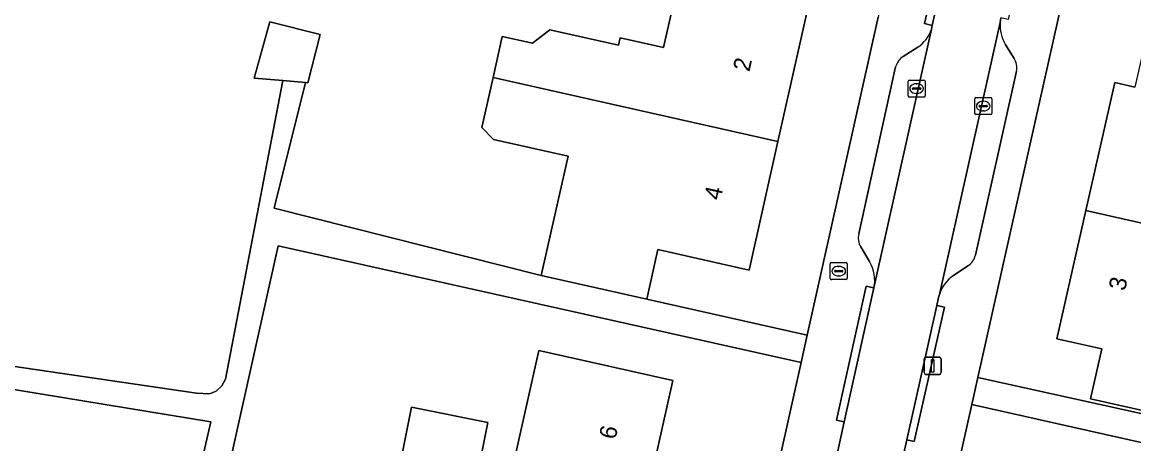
# Model space of a CAD drawing. Extents: x 163683 to 164494, y 382709 to 383872.
# Drawn here: x 163885 to 163950.2, y 383561.6 to 383586.3 of the extents above; entities that cross this region are included whole.
import ezdxf

# ---------------------------------------------------------------- set-up
doc = ezdxf.new("R2010")
doc.units = 0
for name, color, linetype in [('IMGEO_Brandkraan', 7, 'Continuous'), ('IMGEO_Erf', 7, 'Continuous'), ('IMGEO_Kolk', 7, 'Continuous'), ('IMGEO_Lichtmast', 7, 'Continuous'), ('IMGEO_Pand', 7, 'Continuous'), ('IMGEO_Pand_nummerreeks', 7, 'Continuous'), ('IMGEO_Parkeervlak_open', 7, 'Continuous'), ('IMGEO_Rijbaan_lokaal_open', 7, 'Continuous'), ('IMGEO_Voetpad_open', 7, 'Continuous')]:
    doc.layers.add(name, color=color, linetype=linetype)

msp = doc.modelspace()

# ---------------------------------------------------------------- linework, layer by layer
at = {"layer": 'IMGEO_Brandkraan'}
for p, q in [((163932.363, 383571.32), (163932.363, 383572.172)), ((163932.438, 383572.246), (163933.29, 383572.246)), ((163933.364, 383572.172), (163933.364, 383571.32)), ((163932.622, 383571.74), (163932.622, 383571.752)), ((163933.06, 383571.703), (163932.662, 383571.703)), ((163932.665, 383571.789), (163933.063, 383571.789)), ((163932.851, 383572.026), (163932.876, 383572.026)), ((163933.106, 383571.752), (163933.106, 383571.74)), ((163933.29, 383571.246), (163932.438, 383571.246)), ((163932.874, 383571.466), (163932.849, 383571.466))]:
    msp.add_line(p, q, dxfattribs=at)
for points in [[(163932.363, 383571.32), (163932.363, 383572.172)], [(163932.438, 383572.246), (163933.29, 383572.246)], [(163933.364, 383572.172), (163933.364, 383571.32)], [(163933.29, 383571.246), (163932.438, 383571.246)]]:
    msp.add_lwpolyline(points, dxfattribs=at)
for centre, radius, start, end in [((163932.44, 383572.17), 0.0765, 91.55205, 178.44795), ((163932.44, 383572.17), 0.0765, 91.55205, 178.44795), ((163933.288, 383572.17), 0.0765, 1.55205, 88.44795), ((163933.288, 383572.17), 0.0765, 1.55205, 88.44795), ((163932.662, 383571.749), 0.0403, 85.87752, 175.75265), ((163932.659, 383571.739), 0.0366, 178.93798, 274.71019), ((163933.063, 383571.746), 0.043, 264.86636, 352.45326), ((163933.067, 383571.751), 0.0386, 1.73085, 96.63898), ((163932.44, 383571.322), 0.0765, 181.55205, 268.44795), ((163932.44, 383571.322), 0.0765, 181.55205, 268.44795), ((163933.288, 383571.322), 0.0765, 271.55205, 358.44795), ((163933.288, 383571.322), 0.0765, 271.55205, 358.44795)]:
    msp.add_arc(centre, radius, start, end, dxfattribs=at)
for centre, major_axis, ratio, start_param, end_param in [((163932.85, 383571.746), (-0.387, 0.002), 0.722429, 4.712389, 7.853982), ((163932.875, 383571.746), (-0.39, 0.002), 0.717154, 1.570796, 4.712389)]:
    msp.add_ellipse(centre, major_axis=major_axis, ratio=ratio, start_param=start_param, end_param=end_param, dxfattribs=at)
at = {"layer": 'IMGEO_Erf'}
for points in [[(163946.567, 383590.304), (163941.011, 383565.508), (163969.521, 383559.221), (164000.492, 383551.514), (164004.789, 383570.206), (164006.36, 383577.041)], [(163874.316, 383567.651), (163895.234, 383564.602), (163895.992, 383564.564), (163896.384, 383564.708), (163896.71, 383565.021), (163896.923, 383565.414), (163900.285, 383582.912), (163898.61, 383583.051), (163899.524, 383586.354), (163902.47, 383585.609), (163901.758, 383582.79), (163901.621, 383582.801), (163899.789, 383575.437), (163915.433, 383571.499), (163917, 383578.476), (163912.64, 383579.456), (163911.948, 383580.165), (163912.606, 383583.09), (163913.149, 383585.507), (163914.925, 383585.108), (163915.928, 383585.897), (163919.963, 383584.99), (163920.058, 383585.411), (163922.586, 383584.843), (163923.445, 383588.666)], [(163930.991, 383586.88), (163929.298, 383579.342), (163927.605, 383571.807), (163922.259, 383573.008), (163921.609, 383570.111), (163931.02, 383567.996), (163935.173, 383586.624)], [(163952.503, 383563.166), (163947.625, 383564.266), (163948.285, 383567.191), (163945.651, 383567.786), (163947.345, 383575.29), (163949.039, 383582.794), (163950.22, 383582.528)], [(163878.94, 383488.107), (163885.097, 383515.542), (163888.345, 383529.525), (163885.709, 383530.113), (163885.988, 383531.364), (163887.124, 383532.328), (163888.904, 383531.931), (163889.948, 383536.423), (163896.069, 383562.911), (163868.89, 383567.377)], [(163913.569, 383559.419), (163915.293, 383567.09), (163918.268, 383566.429), (163923.146, 383565.333), (163921.421, 383557.656)], [(163951.55, 383561.486), (163940.657, 383563.927), (163917.615, 383461.091), (163931.28, 383458.387), (163947.659, 383458.649), (163947.714, 383459.916), (163952.093, 383479.924)]]:
    msp.add_lwpolyline(points, dxfattribs=at)
for points in [[(163930.664, 383566.399), (163900.016, 383573.226), (163894.371, 383547.886), (163896.808, 383547.326), (163895.126, 383540.017), (163892.69, 383540.577), (163877.607, 383473.925), (163877.156, 383471.852), (163883.828, 383470.4), (163883.117, 383467.133), (163876.445, 383468.585), (163876.27, 383467.72), (163889.109, 383465.13), (163907.226, 383461.874), (163915.374, 383497.568), (163916.715, 383503.841)], [(163907.241, 383560.841), (163907.828, 383563.779), (163912.31, 383562.882), (163911.701, 383559.839), (163911.102, 383556.844), (163906.696, 383558.117)]]:
    msp.add_lwpolyline(points, close=True, dxfattribs=at)
at = {"layer": 'IMGEO_Kolk'}
for p, q in [((163936.922, 383582.019), (163936.922, 383582.871)), ((163936.997, 383582.945), (163937.849, 383582.945)), ((163937.41, 383582.725), (163937.435, 383582.725)), ((163937.923, 383582.871), (163937.923, 383582.019)), ((163937.849, 383581.945), (163936.997, 383581.945)), ((163937.181, 383582.439), (163937.181, 383582.451)), ((163937.619, 383582.402), (163937.221, 383582.402)), ((163937.224, 383582.488), (163937.622, 383582.488)), ((163937.433, 383582.165), (163937.408, 383582.165)), ((163937.665, 383582.451), (163937.665, 383582.439)), ((163940.83, 383580.993), (163940.83, 383581.845)), ((163940.905, 383581.919), (163941.757, 383581.919)), ((163941.089, 383581.413), (163941.089, 383581.425)), ((163941.527, 383581.376), (163941.129, 383581.376)), ((163941.132, 383581.462), (163941.53, 383581.462)), ((163941.318, 383581.699), (163941.343, 383581.699)), ((163941.573, 383581.425), (163941.573, 383581.413)), ((163941.831, 383581.845), (163941.831, 383580.993)), ((163941.757, 383580.919), (163940.905, 383580.919)), ((163941.341, 383581.139), (163941.316, 383581.139))]:
    msp.add_line(p, q, dxfattribs=at)
for points in [[(163936.922, 383582.019), (163936.922, 383582.871)], [(163936.997, 383582.945), (163937.849, 383582.945)], [(163937.923, 383582.871), (163937.923, 383582.019)], [(163937.849, 383581.945), (163936.997, 383581.945)], [(163940.83, 383580.993), (163940.83, 383581.845)], [(163940.905, 383581.919), (163941.757, 383581.919)], [(163941.831, 383581.845), (163941.831, 383580.993)], [(163941.757, 383580.919), (163940.905, 383580.919)]]:
    msp.add_lwpolyline(points, dxfattribs=at)
for centre, radius, start, end in [((163936.999, 383582.869), 0.0765, 91.55205, 178.44795), ((163936.999, 383582.869), 0.0765, 91.55205, 178.44795), ((163937.847, 383582.869), 0.0765, 1.55205, 88.44795), ((163937.847, 383582.869), 0.0765, 1.55205, 88.44795), ((163936.999, 383582.021), 0.0765, 181.55205, 268.44795), ((163936.999, 383582.021), 0.0765, 181.55205, 268.44795), ((163937.221, 383582.448), 0.0403, 85.87752, 175.75265), ((163937.218, 383582.438), 0.0366, 178.93798, 274.71019), ((163937.622, 383582.445), 0.043, 264.86636, 352.45326), ((163937.626, 383582.45), 0.0386, 1.73085, 96.63898), ((163937.847, 383582.021), 0.0765, 271.55205, 358.44795), ((163937.847, 383582.021), 0.0765, 271.55205, 358.44795), ((163940.907, 383581.843), 0.0765, 91.55205, 178.44795), ((163940.907, 383581.843), 0.0765, 91.55205, 178.44795), ((163941.129, 383581.422), 0.0403, 85.87752, 175.75265), ((163941.126, 383581.412), 0.0366, 178.93798, 274.71019), ((163941.53, 383581.419), 0.043, 264.86636, 352.45326), ((163941.534, 383581.424), 0.0386, 1.73085, 96.63898), ((163941.755, 383581.843), 0.0765, 1.55205, 88.44795), ((163941.755, 383581.843), 0.0765, 1.55205, 88.44795), ((163940.907, 383580.995), 0.0765, 181.55205, 268.44795), ((163940.907, 383580.995), 0.0765, 181.55205, 268.44795), ((163941.755, 383580.995), 0.0765, 271.55205, 358.44795), ((163941.755, 383580.995), 0.0765, 271.55205, 358.44795)]:
    msp.add_arc(centre, radius, start, end, dxfattribs=at)
for centre, major_axis, ratio, start_param, end_param in [((163937.409, 383582.445), (-0.387, 0.002), 0.722429, 4.712389, 7.853982), ((163937.434, 383582.445), (-0.39, 0.002), 0.717154, 1.570796, 4.712389), ((163941.317, 383581.419), (-0.387, 0.002), 0.722429, 4.712389, 7.853982), ((163941.342, 383581.419), (-0.39, 0.002), 0.717154, 1.570796, 4.712389)]:
    msp.add_ellipse(centre, major_axis=major_axis, ratio=ratio, start_param=start_param, end_param=end_param, dxfattribs=at)
at = {"layer": 'IMGEO_Lichtmast'}
for p, q in [((163937.873, 383565.796), (163937.873, 383566.596)), ((163937.873, 383566.596), (163937.873, 383565.796)), ((163937.973, 383566.696), (163938.763, 383566.696)), ((163938.763, 383566.696), (163937.973, 383566.696)), ((163938.863, 383566.596), (163938.863, 383565.796)), ((163938.863, 383565.796), (163938.863, 383566.596)), ((163938.763, 383565.696), (163937.973, 383565.696)), ((163937.973, 383565.696), (163938.763, 383565.696))]:
    msp.add_line(p, q, dxfattribs=at)
msp.add_lwpolyline([(163938.293, 383566.571), (163938.443, 383566.571), (163938.443, 383565.821), (163938.293, 383565.821), (163938.293, 383566.571)], dxfattribs=at)
for centre, start, end in [((163937.973, 383566.596), 90, 180), ((163937.973, 383566.596), 90, 180), ((163938.763, 383566.596), 0, 90), ((163938.763, 383566.596), 360, 90), ((163937.973, 383565.796), 180, 270), ((163937.973, 383565.796), 180, 270), ((163938.763, 383565.796), 270, 0), ((163938.763, 383565.796), 270, 0)]:
    msp.add_arc(centre, 0.1, start, end, dxfattribs=at)
at = {"layer": 'IMGEO_Pand'}
for points in [[(163930.991, 383586.88), (163923.445, 383588.666), (163922.586, 383584.843), (163920.058, 383585.411), (163919.963, 383584.99), (163915.928, 383585.897), (163914.925, 383585.108), (163913.149, 383585.507), (163912.606, 383583.09), (163929.298, 383579.342)], [(163956.048, 383581.213), (163956.676, 383583.997), (163958.626, 383583.556), (163959.352, 383586.775), (163959.488, 383586.744), (163959.558, 383587.056), (163951.51, 383588.872), (163951.439, 383588.559), (163951.575, 383588.528), (163950.22, 383582.528), (163949.039, 383582.794), (163947.345, 383575.29), (163955.283, 383573.497), (163962.974, 383571.76), (163963.74, 383575.15), (163957.749, 383576.503), (163957.501, 383575.405), (163955.8, 383575.789), (163955.876, 383576.126), (163956.977, 383581.003)], [(163899.524, 383586.354), (163898.61, 383583.051), (163900.285, 383582.912), (163901.621, 383582.801), (163901.758, 383582.79), (163902.47, 383585.609)], [(163912.606, 383583.09), (163911.948, 383580.165), (163912.64, 383579.456), (163917, 383578.476), (163915.433, 383571.499), (163921.609, 383570.111), (163922.259, 383573.008), (163927.605, 383571.807), (163929.298, 383579.342)], [(163955.283, 383573.497), (163947.345, 383575.29), (163945.651, 383567.786), (163948.285, 383567.191), (163947.625, 383564.266), (163952.503, 383563.166), (163955.478, 383562.495), (163956.139, 383565.422), (163953.589, 383565.995)], [(163921.421, 383557.656), (163923.146, 383565.333), (163918.268, 383566.429), (163915.293, 383567.09), (163913.569, 383559.419)], [(163911.701, 383559.839), (163912.31, 383562.882), (163907.828, 383563.779), (163907.241, 383560.841)]]:
    msp.add_lwpolyline(points, close=True, dxfattribs=at)
at = {"layer": 'IMGEO_Parkeervlak_open'}
for points in [[(163934.923, 383570.759), (163938.294, 383585.934)], [(163942.326, 383586.315), (163938.758, 383570.379)], [(163937.489, 383584.866), (163936.646, 383584.323)], [(163943.141, 383584.216), (163942.622, 383585.05)], [(163936.191, 383583.713), (163934.037, 383573.925)], [(163940.874, 383572.675), (163943.28, 383583.47)], [(163934.151, 383573.163), (163934.674, 383572.302)], [(163939.597, 383571.495), (163940.431, 383572.065)]]:
    msp.add_lwpolyline(points, dxfattribs=at)
for centre, radius, start, end in [((163936.41, 383586.517), 1.973, 303.17766, 342.80836), ((163944.468, 383586.149), 2.149, 175.5719, 210.76772), ((163937.173, 383583.455), 1.015, 121.26932, 165.29204), ((163942.288, 383583.671), 1.012, 348.52964, 32.5798), ((163934.997, 383573.679), 0.991, 165.63723, 211.38017), ((163932.826, 383571.212), 2.146, 347.80621, 30.52782), ((163939.943, 383572.885), 0.954, 300.74579, 347.27769), ((163940.728, 383569.771), 2.061, 123.27053, 162.85836)]:
    msp.add_arc(centre, radius, start, end, dxfattribs=at)
at = {"layer": 'IMGEO_Rijbaan_lokaal_open'}
for points in [[(163939.213, 383590.075), (163938.347, 383586.143), (163938.294, 383585.934), (163934.923, 383570.759), (163933.185, 383562.92), (163932.746, 383560.941), (163932.706, 383560.802), (163923.896, 383521.393), (163923.832, 383521.092), (163923.175, 383518.163)], [(163926.926, 383517.375), (163927.599, 383520.302), (163927.713, 383520.673), (163936.404, 383559.713), (163936.429, 383559.947), (163936.855, 383561.86), (163938.607, 383569.732), (163938.713, 383570.209), (163938.758, 383570.379), (163942.326, 383586.315), (163942.363, 383586.582)]]:
    msp.add_lwpolyline(points, dxfattribs=at)
at = {"layer": 'IMGEO_Voetpad_open'}
for points in [[(163938.294, 383585.934), (163938.347, 383586.143), (163937.881, 383586.251), (163938.784, 383590.169), (163939.213, 383590.075), (163939.687, 383592.228), (163936.453, 383592.966), (163935.173, 383586.624), (163931.02, 383567.996), (163930.664, 383566.399), (163916.715, 383503.841), (163915.374, 383497.568), (163907.226, 383461.874), (163906.853, 383459.8), (163899.759, 383420.325), (163899.366, 383418.003), (163898.489, 383412.92)], [(163911.076, 383408.908), (163909.51, 383412.309), (163909.009, 383413.398), (163909.547, 383416.365), (163909.926, 383418.451), (163917.248, 383459.454), (163917.296, 383459.667), (163917.615, 383461.091), (163940.657, 383563.927), (163941.011, 383565.508), (163946.567, 383590.304), (163943.654, 383590.424), (163942.795, 383586.496), (163942.363, 383586.582), (163942.326, 383586.315)], [(163936.646, 383584.323), (163937.489, 383584.866)], [(163942.622, 383585.05), (163943.141, 383584.216)], [(163934.037, 383573.925), (163936.191, 383583.713)], [(163943.28, 383583.47), (163940.874, 383572.675)], [(163877.607, 383473.925), (163892.69, 383540.577), (163894.371, 383547.886), (163900.016, 383573.226), (163930.664, 383566.399), (163931.02, 383567.996), (163921.609, 383570.111), (163915.433, 383571.499), (163899.789, 383575.437), (163901.621, 383582.801), (163900.285, 383582.912), (163896.923, 383565.414), (163896.71, 383565.021), (163896.384, 383564.708), (163895.992, 383564.564), (163895.234, 383564.602), (163874.316, 383567.651)], [(163934.674, 383572.302), (163934.151, 383573.163)], [(163940.431, 383572.065), (163939.597, 383571.495)], [(163932.706, 383560.802), (163932.746, 383560.941), (163933.185, 383562.92), (163932.731, 383563.007), (163934.48, 383570.858), (163934.923, 383570.759)], [(163938.758, 383570.379), (163938.713, 383570.209), (163938.607, 383569.732), (163939.051, 383569.634), (163937.289, 383561.769), (163936.855, 383561.86), (163936.429, 383559.947), (163936.404, 383559.713)], [(163868.89, 383567.377), (163896.069, 383562.911), (163889.948, 383536.423), (163888.904, 383531.931), (163888.989, 383531.912), (163888.451, 383529.501), (163888.345, 383529.525), (163885.097, 383515.542), (163878.94, 383488.107)], [(163969.521, 383559.221), (163941.011, 383565.508), (163940.657, 383563.927), (163951.55, 383561.486)]]:
    msp.add_lwpolyline(points, dxfattribs=at)
for points in [[(163939.213, 383590.075), (163938.784, 383590.169), (163937.881, 383586.251), (163938.347, 383586.143)], [(163934.923, 383570.759), (163934.48, 383570.858), (163932.731, 383563.007), (163933.185, 383562.92)], [(163936.855, 383561.86), (163937.289, 383561.769), (163939.051, 383569.634), (163938.607, 383569.732)]]:
    msp.add_lwpolyline(points, close=True, dxfattribs=at)
for centre, radius, start, end in [((163936.41, 383586.517), 1.973, 303.17766, 342.80836), ((163944.468, 383586.149), 2.149, 175.5719, 210.76772), ((163937.173, 383583.455), 1.015, 121.26932, 165.29204), ((163942.288, 383583.671), 1.012, 348.52964, 32.5798), ((163934.997, 383573.679), 0.991, 165.63723, 211.38017), ((163932.826, 383571.212), 2.146, 347.80621, 30.52782), ((163939.943, 383572.885), 0.954, 300.74579, 347.27769), ((163940.728, 383569.771), 2.061, 123.27053, 162.85836)]:
    msp.add_arc(centre, radius, start, end, dxfattribs=at)

# ---------------------------------------------------------------- texts
at = {"layer": 'IMGEO_Pand_nummerreeks'}
for s, rotation, p in [('2', 77.34024, (163927.625, 383583.393)), ('4', 77.34024, (163925.932, 383575.859)), ('3', 77.27893, (163949.637, 383570.547)), ('6', 77.33861, (163919.777, 383561.836))]:
    msp.add_text(s, height=1, rotation=rotation, dxfattribs=at).set_placement(p)

doc.saveas('drawing.dxf')
